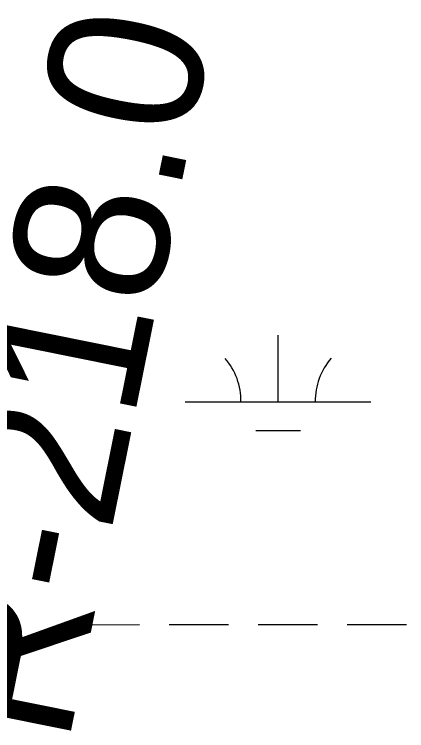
# Model space of a CAD drawing. Extents: x 3297753 to 3335611, y 652252 to 677623.
# Drawn here: x 3326418.1 to 3326629.5, y 668506.7 to 668893 of the extents above; entities that cross this region are included whole.
import ezdxf

# ---------------------------------------------------------------- set-up
doc = ezdxf.new("R2010")
doc.units = 0
doc.layers.add('V-RIVR-RANG-IDEN', color=7, linetype='Continuous')
doc.layers.add('V-WETL-SWMP', color=7, linetype='Continuous')

msp = doc.modelspace()

# ---------------------------------------------------------------- linework, layer by layer
at = {"layer": 'V-WETL-SWMP'}
for p, q in [((3326560.19, 668684.02), (3326560.15, 668720.02)), ((3326510.19, 668683.97), (3326610.19, 668684.07)), ((3326548.2, 668668.58), (3326572.2, 668668.6)), ((3326453.46, 668563.84), (3326485.46, 668563.87)), ((3326501.46, 668563.89), (3326533.46, 668563.92)), ((3326549.46, 668563.94), (3326581.46, 668563.97)), ((3326597.46, 668563.99), (3326629.46, 668564.02))]:
    msp.add_line(p, q, dxfattribs=at)
for centre, start, end in [((3326504.94, 668684.44), 359.2865, 40.8301), ((3326615.43, 668684.55), 139.2865, 180.8301)]:
    msp.add_arc(centre, 35.25, start, end, dxfattribs=at)

# ---------------------------------------------------------------- texts
at = {"layer": 'V-RIVR-RANG-IDEN'}
msp.add_text('R-218.0', height=83, rotation=78.5964, dxfattribs=at).set_placement((3326446.81, 668497.78))

doc.saveas('drawing.dxf')
